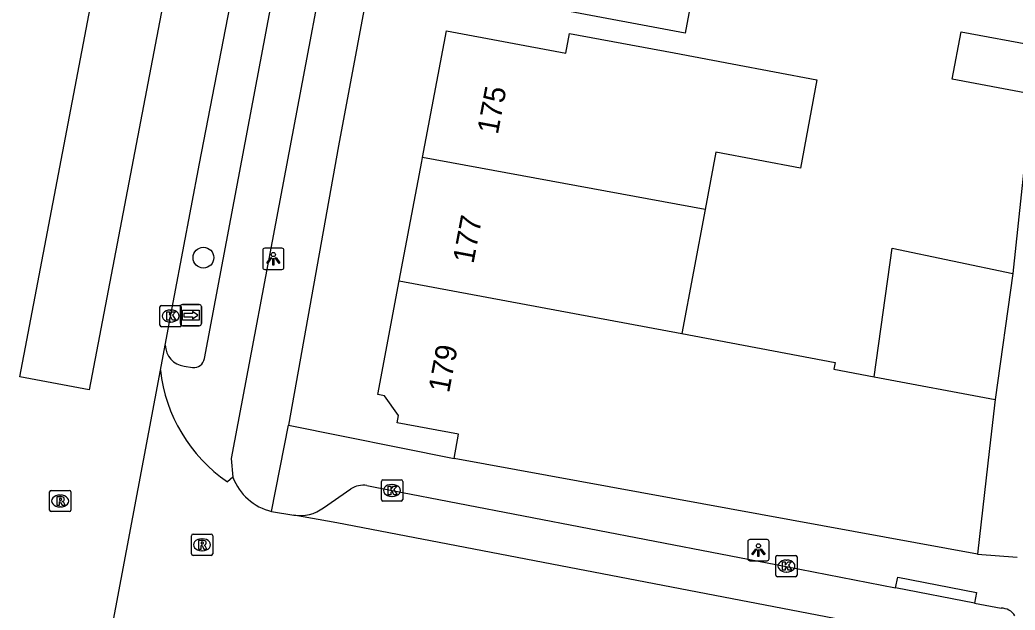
# Model space of a CAD drawing. Extents: x 161696 to 162377, y 380761 to 381673.
# Drawn here: x 161799.71 to 161846.49, y 381413.16 to 381440.89 of the extents above; entities that cross this region are included whole.
import ezdxf

# ---------------------------------------------------------------- set-up
doc = ezdxf.new("R2010")
doc.units = 0
for name, color, linetype in [('IMGEO_Boom', 7, 'Continuous'), ('IMGEO_Fietspad_open', 7, 'Continuous'), ('IMGEO_Kolk', 7, 'Continuous'), ('IMGEO_Lichtpunt', 7, 'Continuous'), ('IMGEO_OVBaan_gesloten', 7, 'Continuous'), ('IMGEO_Pand', 7, 'Continuous'), ('IMGEO_Pand_nummerreeks', 7, 'Continuous'), ('IMGEO_Rijbaan_lokaal_open', 7, 'Continuous'), ('IMGEO_Rijbaan_regionaal_gesloten', 7, 'Continuous'), ('IMGEO_Rioolput', 7, 'Continuous'), ('IMGEO_Voetpad_open', 7, 'Continuous'), ('IMGEO_Wegwijzer', 7, 'Continuous')]:
    doc.layers.add(name, color=color, linetype=linetype)

msp = doc.modelspace()

# ---------------------------------------------------------------- linework, layer by layer
at = {"layer": 'IMGEO_Boom'}
msp.add_circle((161808.336, 381429.72), 0.489, dxfattribs=at)
at = {"layer": 'IMGEO_Fietspad_open'}
for points in [[(161827.122, 381500.579), (161826.921, 381500), (161821.813, 381485.27), (161821.552, 381484.298), (161814.753, 381447.367), (161809.642, 381420.288), (161809.726, 381419.399)], [(161808.383, 381424.978), (161811.903, 381443.6), (161816.096, 381467.036), (161814.432, 381467.348)], [(161807.428, 381424.621), (161807.827, 381424.557)]]:
    msp.add_lwpolyline(points, dxfattribs=at)
for centre, radius, start, end in [((161807.555, 381425.625), 1.012, 180.6753, 262.7993), ((161807.89, 381425.051), 0.498, 262.7051, 351.5605)]:
    msp.add_arc(centre, radius, start, end, dxfattribs=at)
at = {"layer": 'IMGEO_Kolk'}
for p, q in [((161806.293, 381426.549), (161806.293, 381427.401)), ((161806.368, 381427.475), (161807.22, 381427.475)), ((161806.781, 381427.255), (161806.806, 381427.255)), ((161807.294, 381427.401), (161807.294, 381426.549)), ((161806.804, 381426.695), (161806.779, 381426.695)), ((161807.22, 381426.475), (161806.368, 381426.475)), ((161816.702, 381418.352), (161816.702, 381419.204)), ((161816.777, 381419.278), (161817.629, 381419.278)), ((161817.703, 381419.204), (161817.703, 381418.352)), ((161817.19, 381419.058), (161817.215, 381419.058)), ((161817.629, 381418.278), (161816.777, 381418.278)), ((161817.213, 381418.498), (161817.188, 381418.498)), ((161835.242, 381414.8), (161835.242, 381415.652)), ((161835.317, 381415.726), (161836.169, 381415.726)), ((161835.73, 381415.506), (161835.755, 381415.506)), ((161836.243, 381415.652), (161836.243, 381414.8)), ((161835.753, 381414.946), (161835.728, 381414.946)), ((161836.169, 381414.726), (161835.317, 381414.726))]:
    msp.add_line(p, q, dxfattribs=at)
for points in [[(161806.293, 381426.549), (161806.293, 381427.401)], [(161806.368, 381427.475), (161807.22, 381427.475)], [(161806.614, 381427.175), (161806.737, 381427.175), (161806.737, 381427.024), (161806.867, 381427.175), (161807.031, 381427.175), (161806.885, 381427.024), (161807.038, 381426.775), (161806.886, 381426.775), (161806.801, 381426.939), (161806.737, 381426.872), (161806.737, 381426.775), (161806.614, 381426.775), (161806.614, 381427.175)], [(161807.294, 381427.401), (161807.294, 381426.549)], [(161807.22, 381426.475), (161806.368, 381426.475)], [(161816.702, 381418.352), (161816.702, 381419.204)], [(161816.777, 381419.278), (161817.629, 381419.278)], [(161817.703, 381419.204), (161817.703, 381418.352)], [(161817.023, 381418.978), (161817.146, 381418.978), (161817.146, 381418.827), (161817.276, 381418.978), (161817.44, 381418.978), (161817.294, 381418.827), (161817.447, 381418.578), (161817.295, 381418.578), (161817.21, 381418.742), (161817.146, 381418.675), (161817.146, 381418.578), (161817.023, 381418.578), (161817.023, 381418.978)], [(161817.629, 381418.278), (161816.777, 381418.278)], [(161835.242, 381414.8), (161835.242, 381415.652)], [(161835.317, 381415.726), (161836.169, 381415.726)], [(161835.563, 381415.426), (161835.686, 381415.426), (161835.686, 381415.275), (161835.816, 381415.426), (161835.98, 381415.426), (161835.834, 381415.275), (161835.987, 381415.026), (161835.835, 381415.026), (161835.75, 381415.19), (161835.686, 381415.123), (161835.686, 381415.026), (161835.563, 381415.026), (161835.563, 381415.426)], [(161836.243, 381415.652), (161836.243, 381414.8)], [(161836.169, 381414.726), (161835.317, 381414.726)]]:
    msp.add_lwpolyline(points, dxfattribs=at)
for centre, start, end in [((161806.37, 381427.399), 91.552, 178.448), ((161806.37, 381427.399), 91.552, 178.448), ((161807.218, 381427.399), 1.552, 88.448), ((161807.218, 381427.399), 1.552, 88.448), ((161806.37, 381426.551), 181.552, 268.448), ((161806.37, 381426.551), 181.552, 268.448), ((161807.218, 381426.551), 271.552, 358.448), ((161807.218, 381426.551), 271.552, 358.448), ((161816.779, 381419.202), 91.552, 178.448), ((161816.779, 381419.202), 91.552, 178.448), ((161817.627, 381419.202), 1.552, 88.448), ((161817.627, 381419.202), 1.552, 88.448), ((161816.779, 381418.354), 181.552, 268.448), ((161816.779, 381418.354), 181.552, 268.448), ((161817.627, 381418.354), 271.552, 358.448), ((161817.627, 381418.354), 271.552, 358.448), ((161835.319, 381415.65), 91.552, 178.448), ((161835.319, 381415.65), 91.552, 178.448), ((161836.167, 381415.65), 1.552, 88.448), ((161836.167, 381415.65), 1.552, 88.448), ((161835.319, 381414.802), 181.552, 268.448), ((161835.319, 381414.802), 181.552, 268.448), ((161836.167, 381414.802), 271.552, 358.448), ((161836.167, 381414.802), 271.552, 358.448)]:
    msp.add_arc(centre, 0.0765, start, end, dxfattribs=at)
for centre, major_axis, ratio, start_param, end_param in [((161806.78, 381426.975), (-0.387, 0.002), 0.722429, 4.712389, 7.853982), ((161806.805, 381426.975), (-0.39, 0.002), 0.717154, 1.570796, 4.712389), ((161817.189, 381418.778), (-0.387, 0.002), 0.722429, 4.712389, 7.853982), ((161817.214, 381418.778), (-0.39, 0.002), 0.717154, 1.570796, 4.712389), ((161835.729, 381415.226), (-0.387, 0.002), 0.722429, 4.712389, 7.853982), ((161835.754, 381415.226), (-0.39, 0.002), 0.717154, 1.570796, 4.712389)]:
    msp.add_ellipse(centre, major_axis=major_axis, ratio=ratio, start_param=start_param, end_param=end_param, dxfattribs=at)
at = {"layer": 'IMGEO_Lichtpunt'}
for p, q in [((161811.125, 381430.069), (161811.125, 381429.262)), ((161811.125, 381430.069), (161811.125, 381429.262)), ((161812.027, 381430.164), (161811.219, 381430.164)), ((161812.027, 381430.164), (161811.219, 381430.164)), ((161812.121, 381429.262), (161812.121, 381430.069)), ((161812.121, 381429.262), (161812.121, 381430.069)), ((161811.219, 381429.168), (161812.027, 381429.168)), ((161811.219, 381429.168), (161812.027, 381429.168)), ((161833.928, 381416.378), (161833.928, 381415.571)), ((161833.928, 381416.378), (161833.928, 381415.571)), ((161834.83, 381416.473), (161834.022, 381416.473)), ((161834.83, 381416.473), (161834.022, 381416.473)), ((161834.924, 381415.571), (161834.924, 381416.378)), ((161834.924, 381415.571), (161834.924, 381416.378)), ((161834.022, 381415.477), (161834.83, 381415.477)), ((161834.022, 381415.477), (161834.83, 381415.477))]:
    msp.add_line(p, q, dxfattribs=at)
for points in [[(161811.499, 381429.733), (161811.538, 381429.705), (161811.35, 381429.443), (161811.312, 381429.47), (161811.499, 381429.733)], [(161811.601, 381429.685), (161811.648, 381429.685), (161811.648, 381429.363), (161811.601, 381429.363), (161811.601, 381429.685)], [(161811.711, 381429.705), (161811.749, 381429.732), (161811.936, 381429.47), (161811.897, 381429.442), (161811.711, 381429.705)], [(161834.302, 381416.042), (161834.341, 381416.014), (161834.153, 381415.752), (161834.115, 381415.779), (161834.302, 381416.042)], [(161834.404, 381415.994), (161834.451, 381415.994), (161834.451, 381415.672), (161834.404, 381415.672), (161834.404, 381415.994)], [(161834.514, 381416.014), (161834.552, 381416.041), (161834.739, 381415.779), (161834.7, 381415.751), (161834.514, 381416.014)]]:
    msp.add_lwpolyline(points, dxfattribs=at)
for centre in [(161811.624, 381429.867), (161834.427, 381416.176)]:
    msp.add_circle(centre, 0.0994, dxfattribs=at)
for centre, start, end in [((161811.219, 381430.069), 90, 180), ((161811.219, 381430.069), 90, 180), ((161812.027, 381430.069), 0, 90), ((161812.027, 381430.069), 0, 90), ((161811.219, 381429.262), 180, 270), ((161811.219, 381429.262), 180, 270), ((161812.027, 381429.262), 270, 0), ((161812.027, 381429.262), 270, 360), ((161834.022, 381416.378), 90, 180), ((161834.022, 381416.378), 90, 180), ((161834.83, 381416.378), 0, 90), ((161834.83, 381416.378), 0, 90), ((161834.022, 381415.571), 180, 270), ((161834.022, 381415.571), 180, 270), ((161834.83, 381415.571), 270, 0), ((161834.83, 381415.571), 270, 360)]:
    msp.add_arc(centre, 0.0946, start, end, dxfattribs=at)
at = {"layer": 'IMGEO_OVBaan_gesloten'}
msp.add_lwpolyline([(161842.106, 381627.976), (161817.605, 381500), (161802.96, 381423.502), (161799.71, 381424.12), (161814.187, 381500), (161837.272, 381620.993)], dxfattribs=at)
at = {"layer": 'IMGEO_Pand'}
for points in [[(161832.098, 381446.226), (161832.031, 381445.871), (161831.559, 381443.375), (161831.466, 381442.879), (161830.975, 381440.268), (161825.039, 381441.382), (161820.124, 381442.305), (161820.639, 381445.047), (161820.238, 381445.622), (161820.748, 381448.34)], [(161818.638, 381434.429), (161819.763, 381440.387), (161825.377, 381439.335), (161825.55, 381440.258), (161830.465, 381439.338), (161833.199, 381438.826), (161837.173, 381438.082), (161836.4, 381433.932), (161832.421, 381434.673), (161831.921, 381431.989)], [(161847.271, 381437.405), (161843.538, 381438.104), (161843.955, 381440.332), (161847.508, 381439.667)], [(161817.545, 381428.637), (161818.604, 381434.246), (161818.638, 381434.429)], [(161831.921, 381431.989), (161818.638, 381434.429)], [(161831.921, 381431.989), (161830.825, 381426.148)], [(161839.87, 381424.122), (161840.715, 381430.163), (161846.385, 381428.979)], [(161846.385, 381428.979), (161845.561, 381423.056)], [(161820.124, 381420.288), (161820.332, 381421.427), (161817.439, 381421.959), (161817.506, 381422.296), (161816.847, 381423.228), (161816.537, 381423.295), (161817.545, 381428.637)], [(161817.545, 381428.637), (161830.825, 381426.148)], [(161830.825, 381426.148), (161838.032, 381424.797), (161837.972, 381424.477), (161839.87, 381424.122)], [(161839.87, 381424.122), (161845.561, 381423.056)], [(161845.561, 381423.056), (161845.294, 381420.753), (161844.717, 381415.786)], [(161844.717, 381415.786), (161820.124, 381420.288)]]:
    msp.add_lwpolyline(points, dxfattribs=at)
at = {"layer": 'IMGEO_Rijbaan_lokaal_open'}
for points in [[(161809.726, 381419.399), (161809.465, 381419.191)], [(161811.543, 381417.796), (161812.592, 381417.613)], [(161848.818, 381410.894), (161848.088, 381410.977), (161845.662, 381411.282), (161814.615, 381417.26), (161812.592, 381417.613)]]:
    msp.add_lwpolyline(points, dxfattribs=at)
for centre, radius, start, end in [((161813.595, 381425.236), 7.322, 186.299, 235.6574), ((161812.12, 381420.281), 2.551, 200.2245, 256.9365)]:
    msp.add_arc(centre, radius, start, end, dxfattribs=at)
at = {"layer": 'IMGEO_Rijbaan_regionaal_gesloten'}
for points in [[(161806.543, 381425.613), (161806.973, 381427.944), (161808.156, 381434.138), (161810.09, 381444.176), (161814.432, 381467.348)], [(161806.318, 381424.433), (161806.543, 381425.613)], [(161803.415, 381409.031), (161806.318, 381424.433)]]:
    msp.add_lwpolyline(points, dxfattribs=at)
at = {"layer": 'IMGEO_Rioolput'}
for p, q in [((161801.103, 381417.857), (161801.103, 381418.709)), ((161801.178, 381418.783), (161802.03, 381418.783)), ((161802.104, 381418.709), (161802.104, 381417.857)), ((161801.591, 381418.563), (161801.616, 381418.563)), ((161802.03, 381417.783), (161801.178, 381417.783)), ((161801.614, 381418.003), (161801.589, 381418.003)), ((161807.847, 381416.725), (161808.699, 381416.725)), ((161807.772, 381415.799), (161807.772, 381416.651)), ((161808.26, 381416.505), (161808.285, 381416.505)), ((161808.773, 381416.651), (161808.773, 381415.799)), ((161808.283, 381415.945), (161808.258, 381415.945)), ((161808.699, 381415.725), (161807.847, 381415.725))]:
    msp.add_line(p, q, dxfattribs=at)
for points in [[(161801.103, 381417.857), (161801.103, 381418.709)], [(161801.178, 381418.783), (161802.03, 381418.783)], [(161802.104, 381418.709), (161802.104, 381417.857)], [(161801.692, 381418.481), (161801.44, 381418.483), (161801.44, 381418.083)], [(161801.44, 381418.083), (161801.564, 381418.083), (161801.564, 381418.245), (161801.575, 381418.245)], [(161801.618, 381418.402), (161801.564, 381418.402), (161801.564, 381418.321)], [(161801.564, 381418.321), (161801.616, 381418.321)], [(161801.622, 381418.216), (161801.693, 381418.083), (161801.833, 381418.083), (161801.768, 381418.209)], [(161802.03, 381417.783), (161801.178, 381417.783)], [(161807.847, 381416.725), (161808.699, 381416.725)], [(161807.772, 381415.799), (161807.772, 381416.651)], [(161808.361, 381416.423), (161808.109, 381416.425), (161808.109, 381416.025)], [(161808.287, 381416.344), (161808.233, 381416.344), (161808.233, 381416.263)], [(161808.233, 381416.263), (161808.285, 381416.263)], [(161808.773, 381416.651), (161808.773, 381415.799)], [(161808.109, 381416.025), (161808.233, 381416.025), (161808.233, 381416.187), (161808.244, 381416.187)], [(161808.291, 381416.158), (161808.362, 381416.025), (161808.502, 381416.025), (161808.437, 381416.151)], [(161808.699, 381415.725), (161807.847, 381415.725)]]:
    msp.add_lwpolyline(points, dxfattribs=at)
for centre, radius, start, end in [((161801.18, 381418.707), 0.0765, 91.552, 178.448), ((161801.18, 381418.707), 0.0765, 91.552, 178.448), ((161802.028, 381418.707), 0.0765, 1.552, 88.448), ((161802.028, 381418.707), 0.0765, 1.552, 88.448), ((161801.574, 381418.192), 0.0533, 26.0293, 88.6989), ((161801.6, 381418.51), 0.19, 274.7715, 282.9687), ((161801.624, 381418.306), 0.0964, 77.0061, 93.1865), ((161801.638, 381418.363), 0.0378, 276.6634, 79.6772), ((161801.691, 381418.371), 0.109, 350.3612, 89.416), ((161801.689, 381418.371), 0.112, 277.5842, 350.9817), ((161801.673, 381418.156), 0.108, 29.5134, 73.7905), ((161801.18, 381417.859), 0.0765, 181.552, 268.448), ((161801.18, 381417.859), 0.0765, 181.552, 268.448), ((161802.028, 381417.859), 0.0765, 271.552, 358.448), ((161802.028, 381417.859), 0.0765, 271.552, 358.448), ((161807.849, 381416.649), 0.0765, 91.552, 178.448), ((161807.849, 381416.649), 0.0765, 91.552, 178.448), ((161808.697, 381416.649), 0.0765, 1.552, 88.448), ((161808.697, 381416.649), 0.0765, 1.552, 88.448), ((161808.269, 381416.452), 0.19, 274.7715, 282.9687), ((161808.293, 381416.248), 0.0964, 77.0061, 93.1865), ((161808.307, 381416.305), 0.0378, 276.6634, 79.6772), ((161808.36, 381416.313), 0.109, 350.3612, 89.416), ((161808.358, 381416.313), 0.112, 277.5842, 350.9817), ((161807.849, 381415.801), 0.0765, 181.552, 268.448), ((161807.849, 381415.801), 0.0765, 181.552, 268.448), ((161808.243, 381416.134), 0.0533, 26.0293, 88.6989), ((161808.342, 381416.098), 0.108, 29.5134, 73.7905), ((161808.697, 381415.801), 0.0765, 271.552, 358.448), ((161808.697, 381415.801), 0.0765, 271.552, 358.448)]:
    msp.add_arc(centre, radius, start, end, dxfattribs=at)
for centre, major_axis, ratio, start_param, end_param in [((161801.59, 381418.283), (-0.387, 0.002), 0.722429, 4.712389, 7.853982), ((161801.615, 381418.283), (-0.39, 0.002), 0.717154, 1.570796, 4.712389), ((161808.259, 381416.225), (-0.387, 0.002), 0.722429, 4.712389, 7.853982), ((161808.284, 381416.225), (-0.39, 0.002), 0.717154, 1.570796, 4.712389)]:
    msp.add_ellipse(centre, major_axis=major_axis, ratio=ratio, start_param=start_param, end_param=end_param, dxfattribs=at)
at = {"layer": 'IMGEO_Voetpad_open'}
for points in [[(161825.617, 381490.463), (161825.346, 381489.547), (161823.066, 381479.742), (161822.179, 381475.178), (161821.554, 381471.76), (161820.689, 381467.028), (161814.692, 381434.968), (161812.332, 381421.853)], [(161847.271, 381437.405), (161846.385, 381428.979)], [(161811.543, 381417.796), (161812.332, 381421.853)], [(161812.332, 381421.853), (161820.124, 381420.288)], [(161813.981, 381417.964), (161815.272, 381418.86)], [(161816.017, 381419.015), (161817.204, 381418.777), (161835.737, 381415.201), (161840.875, 381414.205)], [(161844.717, 381415.786), (161846.583, 381415.64)], [(161840.875, 381414.205), (161840.974, 381414.708), (161844.673, 381413.982), (161844.576, 381413.488)], [(161844.576, 381413.488), (161840.875, 381414.205)], [(161844.576, 381413.488), (161845.833, 381413.244)]]:
    msp.add_lwpolyline(points, dxfattribs=at)
for centre, radius, start, end in [((161815.865, 381417.878), 1.147, 82.3873, 121.1186), ((161812.861, 381419.471), 1.878, 261.7556, 306.6079), ((161845.846, 381412.496), 0.748, 31.7593, 91.0197)]:
    msp.add_arc(centre, radius, start, end, dxfattribs=at)
at = {"layer": 'IMGEO_Wegwijzer'}
for p, q in [((161807.352, 381427.518), (161808.142, 381427.518)), ((161808.142, 381427.518), (161807.352, 381427.518)), ((161807.252, 381426.618), (161807.252, 381427.418)), ((161807.252, 381427.418), (161807.252, 381426.618)), ((161808.242, 381427.418), (161808.242, 381426.618)), ((161808.242, 381426.618), (161808.242, 381427.418)), ((161808.142, 381426.518), (161807.352, 381426.518)), ((161807.352, 381426.518), (161808.142, 381426.518))]:
    msp.add_line(p, q, dxfattribs=at)
for points in [[(161807.353, 381427.25), (161808.141, 381427.25), (161808.141, 381426.786), (161807.353, 381426.786), (161807.353, 381427.25)], [(161807.418, 381427.102), (161807.418, 381427.018), (161807.418, 381426.934), (161807.829, 381426.934), (161807.829, 381426.851), (161808.076, 381427.018), (161807.829, 381427.185), (161807.829, 381427.102), (161807.418, 381427.102)]]:
    msp.add_lwpolyline(points, dxfattribs=at)
for centre, start, end in [((161807.352, 381427.418), 90, 180), ((161807.352, 381427.418), 90, 180), ((161808.142, 381427.418), 0, 90), ((161808.142, 381427.418), 360, 90), ((161807.352, 381426.618), 180, 270), ((161807.352, 381426.618), 180, 270), ((161808.142, 381426.618), 270, 0), ((161808.142, 381426.618), 270, 0)]:
    msp.add_arc(centre, 0.1, start, end, dxfattribs=at)

# ---------------------------------------------------------------- texts
at = {"layer": 'IMGEO_Pand_nummerreeks'}
for s, p in [('175', (161822.174, 381435.477)), ('177', (161821.028, 381429.403)), ('179', (161819.881, 381423.328))]:
    msp.add_text(s, height=1, rotation=79.3088, dxfattribs=at).set_placement(p)

doc.saveas('drawing.dxf')
